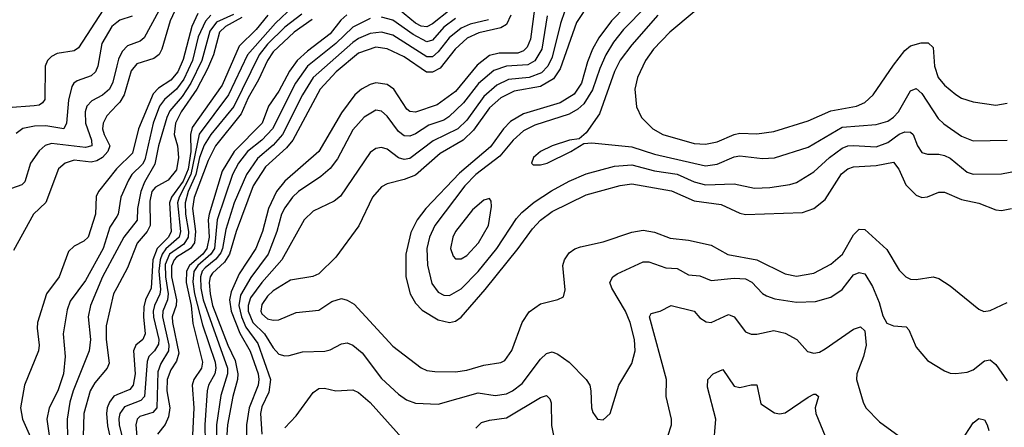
# Model space of a CAD drawing. Header units: inches. Extents: x 884549 to 1028252, y 526810 to 653624.
# Tile 938 of 1056: x 1009658 to 1013120, y 612002 to 613433. Entities that reach past the tile are written whole.
import ezdxf

# ---------------------------------------------------------------- set-up
doc = ezdxf.new("R2010")
doc.units = ezdxf.units.IN
doc.header["$MEASUREMENT"] = 0
doc.layers.add('B0601', color=7, linetype='Continuous')
doc.layers.add('B0611', color=7, linetype='Continuous')

msp = doc.modelspace()

# ---------------------------------------------------------------- linework, layer by layer
at = {"layer": 'B0601', "color": 5}
for points, elevation in [([(1010000, 613508.8), (1009970, 613487.4), (1009951.8, 613468.2), (1009865, 613335), (1009850, 613323.8), (1009790, 613315.3), (1009770, 613304.1), (1009756.3, 613290), (1009748.5, 613270), (1009746.9, 613153.1), (1009738.9, 613141.1), (1009726.3, 613133.7), (1009708.8, 613131.2), (1009616.2, 613123.8)], 2320), ([(1010000, 613424), (1009982.3, 613410), (1009947.3, 613350), (1009933.2, 613270), (1009924.5, 613250), (1009910, 613235.9), (1009860.8, 613219.2), (1009849, 613211), (1009841.7, 613198.3), (1009829.5, 613150.5), (1009823.3, 613070), (1009813, 613050), (1009750, 613060.4), (1009710, 613059.7), (1009670, 613050.9), (1009646, 613034)], 2340), ([(1010000, 613270.9), (1009986.2, 613213.8), (1009974.1, 613190), (1009950, 613168), (1009911.6, 613148.4), (1009895, 613130), (1009889.1, 613110), (1009889.8, 613070), (1009910.4, 613010), (1009912.4, 612990), (1009890, 612984.9), (1009770, 612998.5), (1009748.2, 612991.8), (1009726.7, 612973.3), (1009696.4, 612930), (1009676.1, 612863.9), (1009666.2, 612853.8), (1009630, 612840.2)], 2360), ([(1010000, 613133.3), (1009964.5, 613095.5), (1009951.5, 613070), (1009949.2, 613050), (1009955, 613030), (1009975.4, 612990), (1009968.3, 612970), (1009950, 612950), (1009930, 612937.8), (1009910, 612933.4), (1009850, 612940.6), (1009818.3, 612930), (1009795.1, 612910), (1009750, 612791.6), (1009706.5, 612750), (1009637.1, 612622.9)], 2380), ([(1010000, 612910.7), (1009999.3, 612910), (1009936, 612830), (1009927.5, 612812.5), (1009924.5, 612750), (1009899.1, 612670), (1009884.4, 612655.6), (1009850, 612637.9), (1009830, 612618.8), (1009796.7, 612530), (1009752.5, 612470), (1009721.5, 612370), (1009719.5, 612350), (1009726.8, 612290), (1009724.2, 612270), (1009675.2, 612150), (1009660.9, 612070), (1009668.4, 612030), (1009706.2, 611946.2)], 2420), ([(1010000, 612742.5), (1009975.2, 612704.8), (1009951.9, 612630), (1009890, 612517), (1009835.6, 612444.4), (1009825.2, 612414.8), (1009811.7, 612330), (1009818.1, 612250), (1009812.9, 612190), (1009792.8, 612130), (1009761.8, 612070), (1009754.2, 612030), (1009773.7, 611890)], 2440), ([(1010000, 612624.5), (1009950, 612530.5), (1009907, 612430), (1009899.6, 612390), (1009906.8, 612310), (1009903.1, 612270), (1009846.5, 612130), (1009834.9, 612090), (1009825.5, 612030), (1009827.1, 611890)], 2460), ([(1010000, 612491.3), (1009988.6, 612470), (1009962.2, 612357.8), (1009962.9, 612310), (1009973.2, 612226.9), (1009966.5, 612210), (1009922.1, 612157.9), (1009906.5, 612130), (1009884.3, 612050), (1009879.7, 611890)], 2480), ([(1010000, 612115.5), (1009989.1, 612110.9), (1009973.8, 612090), (1009966.4, 612070), (1009963.4, 612050), (1009966.9, 612006.9), (1009993.3, 611890), (1010000, 611868.3)], 2520)]:
    msp.add_lwpolyline(points, dxfattribs=dict(at, elevation=elevation))
at = {"layer": 'B0611', "color": 5}
for points, elevation in [([(1010199.1, 613560.9), (1010096.4, 613370), (1010081.4, 613358.6), (1010037.9, 613342.1), (1010018.2, 613321.8), (1010005.6, 613294.4), (1010000, 613270.9)], 2360), ([(1010226.1, 613513.9), (1010187.4, 613430), (1010158.3, 613330), (1010148.6, 613311.4), (1010130, 613296.9), (1010070, 613278.3), (1010050, 613253.7), (1010026.2, 613170), (1010010, 613143.9), (1010000, 613133.3)], 2380), ([(1010620.4, 613479.6), (1010558, 613421.9), (1010459, 613310), (1010392.7, 613170), (1010288.9, 613031.1), (1010260, 612890), (1010219.5, 612810), (1010213.7, 612790), (1010223.4, 612690), (1010219.4, 612670), (1010171.8, 612628.2), (1010158.8, 612610), (1010151.9, 612590), (1010147.9, 612550), (1010153.9, 612486.1), (1010151.2, 612468.8), (1010132.3, 612430), (1010127.8, 612410), (1010128.3, 612388.3), (1010147.1, 612310), (1010146.5, 612293.5), (1010132, 612270), (1010112, 612250), (1010106.6, 612233.4), (1010097.4, 612110), (1010083.8, 612096.2), (1010026.8, 612073.2), (1010010.7, 612050), (1010007.4, 612032.6), (1010008.7, 612010), (1010032.4, 611910)], 2540), ([(1011664.2, 613495.8), (1011615.8, 613424.2), (1011558.9, 613261.1), (1011534.7, 613225.3), (1011490, 613198.8), (1011397.1, 613182.9), (1011350, 613159.4), (1011310, 613124.3), (1011254.3, 613045.7), (1011217.1, 613010), (1011136.1, 612963.9), (1011050, 612887.9), (1011010, 612871.7), (1010950, 612857.2), (1010930, 612846.9), (1010898.9, 612810), (1010850.5, 612709.5), (1010770, 612599.7), (1010710, 612540.5), (1010688.9, 612531.1), (1010610, 612519.1), (1010550, 612481.1), (1010530, 612462.9), (1010510, 612432.7), (1010506.7, 612410), (1010510, 612400.7), (1010530, 612382.5), (1010550, 612377.5), (1010570, 612378.8), (1010630, 612405.5), (1010710, 612412.9), (1010756.1, 612443.9), (1010790, 612454.5), (1010810, 612448.8), (1010833.8, 612433.8), (1010970, 612286.4), (1011070.4, 612210.4), (1011090, 612201.6), (1011117.9, 612197.9), (1011190, 612196.2), (1011230, 612202.1), (1011290, 612220.4), (1011350, 612229.3), (1011363.5, 612236.5), (1011388.7, 612271.3), (1011424.9, 612370), (1011450, 612407.6), (1011490, 612435.3), (1011549.8, 612450.2), (1011570, 612460.5), (1011575.9, 612484.1), (1011568.3, 612570), (1011574.2, 612590), (1011590, 612614), (1011610, 612628.8), (1011630, 612636.2), (1011710, 612653.3), (1011810, 612687.6), (1011850, 612694.1), (1011890, 612687), (1011945.7, 612665.7), (1012010, 612659.2), (1012090, 612641.1), (1012148.6, 612608.6), (1012250.4, 612590.3), (1012350, 612541), (1012390, 612532.3), (1012450, 612543.6), (1012510, 612574.8), (1012551.2, 612610), (1012590, 612677.8), (1012610, 612698), (1012630, 612696), (1012706.8, 612626.8), (1012750, 612553.8), (1012773.4, 612530), (1012790, 612522.6), (1012810, 612520.5), (1012870, 612530.2), (1012890, 612524.2), (1012930, 612499.1), (1013030, 612416.9), (1013048.5, 612408.5), (1013070, 612412.1), (1013130, 612439.6)], 2780), ([(1011171.9, 613468.1), (1011110, 613418.5), (1011090, 613408.5), (1011070, 613411.3), (1011050, 613421.6), (1010970, 613486.6)], 2620), ([(1011790, 613481.5), (1011738.9, 613430), (1011694.8, 613370), (1011672.2, 613330), (1011654.4, 613285.6), (1011633.1, 613210), (1011607.9, 613172.1), (1011558.8, 613141.2), (1011430, 613103.1), (1011383.9, 613076.1), (1011358.8, 613050), (1011313.5, 612986.5), (1011205.1, 612894.9), (1011086.4, 612770), (1011055.6, 612730), (1011033.9, 612686.1), (1011016.1, 612610), (1011015.6, 612530), (1011031, 612470), (1011050, 612438.1), (1011073.6, 612413.6), (1011130, 612379), (1011170, 612370.1), (1011190, 612374.9), (1011210, 612389), (1011294.4, 612485.6), (1011410.7, 612629.3), (1011461.2, 612698.8), (1011490, 612729.7), (1011530, 612759.4), (1011650, 612818.4), (1011770, 612851.6), (1011810, 612857.5), (1011950, 612832.3), (1012030, 612797.3), (1012124.4, 612784.4), (1012190, 612753.6), (1012210, 612748.9), (1012410, 612756.6), (1012450, 612770.1), (1012490, 612801.4), (1012548, 612892), (1012570, 612910.1), (1012590, 612916.1), (1012670, 612921.3), (1012730, 612932.5), (1012748.9, 612908.9), (1012774, 612854), (1012810, 612817.2), (1012830, 612808.9), (1012850, 612810.8), (1012890, 612827.5), (1012910, 612828.2), (1012970, 612801.8), (1013030, 612789.6), (1013090, 612765.8), (1013110, 612762.8), (1013145.6, 612770)], 2820), ([(1011860.6, 613479.4), (1011780.8, 613399.2), (1011745.7, 613354.3), (1011718.7, 613310), (1011697.6, 613262.4), (1011672.7, 613187.3), (1011641.8, 613138.2), (1011620.6, 613119.4), (1011590, 613101.8), (1011470, 613062.8), (1011430, 613042.9), (1011393.8, 613010), (1011346.4, 612953.6), (1011262.4, 612890), (1011223.3, 612850), (1011118.1, 612710), (1011099, 612670), (1011089.7, 612630), (1011091.6, 612571.6), (1011107, 612507), (1011130, 612476.1), (1011150, 612466), (1011170, 612465.2), (1011210, 612488.2), (1011270, 612548.8), (1011335.6, 612630), (1011404.6, 612735.4), (1011423.5, 612756.5), (1011467.7, 612792.3), (1011527.7, 612832.3), (1011590, 612866.7), (1011650, 612892), (1011750, 612919.2), (1011810, 612924), (1011890, 612902.7), (1011970, 612891.4), (1012030, 612863.6), (1012070, 612853.2), (1012170, 612856.5), (1012242.1, 612842.1), (1012296, 612844), (1012365.9, 612854.1), (1012390, 612862), (1012450, 612898.6), (1012506, 612950), (1012550, 612982.3), (1012570, 612990.1), (1012590, 612991.6), (1012670, 612986.6), (1012710, 613001.9), (1012750, 613031), (1012770, 613039.9), (1012790, 613038.6), (1012800.1, 613030), (1012815, 612990), (1012830, 612966.9), (1012850, 612960.6), (1012890, 612961.5), (1012910, 612957), (1012930, 612947), (1012990, 612897.5), (1013010, 612891.2), (1013110, 612892.5), (1013190, 612906.8)], 2840), ([(1010285.1, 613454.9), (1010263.9, 613410), (1010233.4, 613293.4), (1010213.8, 613250), (1010190, 613220.7), (1010146.9, 613193.1), (1010127.4, 613172.6), (1010075.8, 613050), (1010055.2, 612964.8), (1010000, 612910.7)], 2420), ([(1010410, 613452.2), (1010350, 613424.7), (1010327.2, 613392.8), (1010298.3, 613290), (1010260.4, 613210), (1010230, 613163.3), (1010186.7, 613113.3), (1010175.6, 613090), (1010146.2, 612990), (1010134.1, 612925.9), (1010097.2, 612862.8), (1010084.7, 612830), (1010072.4, 612770), (1010070.9, 612729.1), (1010024.2, 612670), (1010000, 612624.5)], 2460), ([(1010330.7, 613450), (1010311.9, 613428.1), (1010286.3, 613373.7), (1010265.4, 613290), (1010235, 613225), (1010210, 613190), (1010167.1, 613152.9), (1010150, 613129.5), (1010128.1, 613070), (1010098.3, 612941.7), (1010090, 612926.2), (1010052.1, 612890), (1010040.5, 612870), (1010014.2, 612810), (1010004.9, 612750), (1010000, 612742.5)], 2440), ([(1010530.9, 613449.1), (1010490, 613399.5), (1010430, 613340.3), (1010370, 613203.6), (1010264.9, 613055.1), (1010258.4, 613030), (1010259.5, 612970), (1010251, 612909), (1010233.5, 612866.5), (1010192.6, 612810), (1010184.7, 612790), (1010191.5, 612690), (1010181, 612670), (1010141.5, 612630), (1010126.6, 612590), (1010120.8, 612490), (1010100.8, 612450), (1010094.6, 612425.4), (1010093.3, 612390), (1010099.8, 612330), (1010091, 612310), (1010066.3, 612290), (1010058.7, 612270), (1010064.3, 612190), (1010057.2, 612150), (1010045.3, 612134.7), (1010000, 612115.5)], 2520), ([(1010054.4, 613445.6), (1010010, 613431.8), (1010000, 613424)], 2340), ([(1010438.8, 613441.2), (1010381.6, 613410), (1010361, 613390), (1010339.2, 613310), (1010318.9, 613261.1), (1010281.4, 613190), (1010226.6, 613110), (1010206.7, 613070), (1010201.4, 613030), (1010212.9, 612990), (1010216.2, 612950), (1010210, 612906.7), (1010180.6, 612870), (1010135.3, 612844.7), (1010123.4, 612830), (1010116, 612796), (1010117.4, 612710), (1010107, 612690), (1010071.3, 612648.7), (1010037.9, 612562.1), (1010000, 612491.3)], 2480), ([(1010650, 613453.4), (1010590, 613407.1), (1010530, 613347.2), (1010500.4, 613310), (1010411.3, 613128.7), (1010330, 613029.9), (1010306.7, 612993.3), (1010290, 612949.4), (1010277.4, 612890), (1010250.7, 612830), (1010240.6, 612790), (1010240.9, 612750), (1010251.8, 612690), (1010250.8, 612669.2), (1010235.5, 612644.5), (1010185.3, 612610), (1010170, 612573.4), (1010170.6, 612530), (1010180.3, 612470), (1010178.6, 612450), (1010162, 612410), (1010160.3, 612390), (1010182.2, 612290), (1010181.6, 612270), (1010154.1, 612226), (1010144, 612196), (1010140.2, 612070), (1010125.9, 612054.1), (1010080.8, 612039.2), (1010071, 612030), (1010066.5, 612010), (1010069.8, 611969.8)], 2560), ([(1010808.9, 613451.1), (1010787.9, 613432.1), (1010750, 613384.3), (1010670, 613323.4), (1010634.4, 613290), (1010606.8, 613253.2), (1010570, 613182.1), (1010533.4, 613130), (1010511.3, 613070), (1010412.1, 612970), (1010370, 612901.7), (1010324.1, 612750), (1010320.9, 612730), (1010324, 612670), (1010316.5, 612630), (1010302, 612610), (1010255.8, 612570), (1010244.8, 612550), (1010243.1, 612510), (1010261.4, 612430), (1010266.7, 612366.7), (1010301.1, 612230), (1010297.6, 612210), (1010270.4, 612170), (1010264.8, 612150), (1010270.9, 612070), (1010266.4, 611973.6)], 2620), ([(1011385.1, 613450), (1011370, 613416.8), (1011350, 613404.9), (1011272.5, 613387.5), (1011231.3, 613368.7), (1011188.9, 613330), (1011136.6, 613263.4), (1011110, 613249), (1011089.2, 613249.2), (1011010, 613303.2), (1010950, 613331.6), (1010910, 613336.7), (1010850, 613316.4), (1010771.3, 613250), (1010714.2, 613190), (1010619.1, 613010), (1010596.6, 612983.4), (1010522.9, 612917.1), (1010479, 612850), (1010419.8, 612690), (1010396.4, 612610), (1010378.1, 612581.9), (1010336.5, 612543.5), (1010328.5, 612530), (1010325.1, 612510), (1010327.6, 612470), (1010336.8, 612430), (1010390.2, 612290), (1010415.9, 612235.9), (1010425.3, 612190), (1010424.5, 612170), (1010408, 612110), (1010389.5, 612010), (1010381, 611890)], 2680), ([(1011468.9, 613471.1), (1011454.8, 613365.2), (1011443, 613337), (1011430, 613324.1), (1011410, 613316.5), (1011344.6, 613315.4), (1011310, 613307.5), (1011266.7, 613273.3), (1011190, 613181.1), (1011125.7, 613134.3), (1011050, 613109.2), (1011030, 613111.4), (1011019.7, 613119.7), (1010974.1, 613190), (1010950, 613205.9), (1010910, 613211.3), (1010890, 613206.4), (1010860.4, 613190), (1010837.2, 613170), (1010790, 613105.8), (1010709.8, 612970.2), (1010590, 612865.8), (1010561.1, 612830), (1010532.6, 612770), (1010511.7, 612690), (1010489.1, 612630), (1010430, 612541.3), (1010402.1, 612477.9), (1010396.6, 612450), (1010402.2, 612410), (1010432.8, 612332.8), (1010468.9, 612268.9), (1010496.5, 612190), (1010499.1, 612170), (1010496.8, 612150), (1010465, 612070), (1010456, 612010), (1010456.5, 611910)], 2720), ([(1011512.9, 613447.1), (1011493.8, 613330), (1011470, 613288.7), (1011445.2, 613274.8), (1011370, 613270), (1011324.9, 613255.1), (1011270.9, 613209.1), (1011219, 613141), (1011167.6, 613092.4), (1011150, 613080.7), (1011096.7, 613063.3), (1011050, 613032.2), (1011030, 613024.3), (1011010, 613026.1), (1010990, 613040.9), (1010950, 613094.9), (1010930, 613112), (1010910, 613115.2), (1010870, 613091.2), (1010830, 613046.4), (1010775.4, 612944.6), (1010750, 612910.5), (1010717.6, 612882.3), (1010639, 612830), (1010617.6, 612810), (1010590, 612773.1), (1010578.3, 612750), (1010563, 612690), (1010531.7, 612610), (1010471.6, 612528.4), (1010434.5, 612465.5), (1010428.6, 612430), (1010438.4, 612390), (1010453.7, 612353.8), (1010495.9, 612295.9), (1010540.3, 612170), (1010534.4, 612125.6), (1010510, 612074), (1010505.5, 612050), (1010510, 611978)], 2740), ([(1011575.1, 613464.9), (1011559.5, 613420.5), (1011530, 613301.6), (1011514.9, 613270), (1011493.3, 613246.7), (1011450, 613230.2), (1011376.8, 613223.2), (1011336.3, 613203.7), (1011290, 613163.2), (1011230, 613081.1), (1011199, 613050), (1011111.7, 613008.2), (1011030, 612945.6), (1011010, 612942.2), (1010990, 612948.2), (1010950, 612978.2), (1010930, 612985), (1010910, 612981.6), (1010890, 612967.3), (1010786, 612814), (1010763.7, 612796.3), (1010690, 612761.3), (1010658.2, 612730), (1010579.6, 612590), (1010510, 612510.3), (1010470, 612456.5), (1010461.5, 612430), (1010462.2, 612410), (1010477.7, 612370), (1010519.1, 612330), (1010550, 612280.4), (1010570, 612259.1), (1010590, 612253.1), (1010606.1, 612253.9), (1010652.9, 612267), (1010730.9, 612269.1), (1010750, 612273.6), (1010790, 612295), (1010810, 612298.3), (1010830, 612290.1), (1010862.8, 612262.8), (1010930, 612172.8), (1010990, 612117.8), (1011017.8, 612097.8), (1011050, 612085.9), (1011130, 612083.2), (1011270, 612123.1), (1011330, 612113.7), (1011370, 612119.7), (1011391.2, 612130), (1011424.5, 612155.5), (1011490, 612240.9), (1011510, 612260.6), (1011530, 612266.4), (1011550, 612259.1), (1011590, 612230.1), (1011650.2, 612170), (1011662.4, 612150), (1011666.9, 612130), (1011668.9, 612070), (1011673.8, 612053.8), (1011690, 612030.7), (1011710, 612028.2), (1011734.7, 612050), (1011764.4, 612150), (1011810, 612226), (1011822, 612270), (1011820.4, 612310), (1011804.7, 612370), (1011788.3, 612410), (1011739.9, 612490), (1011733.2, 612510), (1011744.2, 612530), (1011759.5, 612540.5), (1011850, 612582.4), (1011870, 612583.4), (1011930, 612561.7), (1011970, 612559.5), (1012010, 612537.5), (1012050, 612534.1), (1012090, 612516.8), (1012170, 612525), (1012210, 612523.3), (1012232.1, 612512.1), (1012270, 612471.7), (1012283.6, 612463.5), (1012313.2, 612453.2), (1012390, 612441.6), (1012456.2, 612443.8), (1012510, 612459.2), (1012550, 612485.5), (1012590, 612537.3), (1012610, 612545.1), (1012630, 612540.8), (1012656.7, 612496.7), (1012680.6, 612440.6), (1012692.7, 612392.7), (1012707.6, 612367.6), (1012730, 612358.2), (1012775.1, 612355.1), (1012784.1, 612344.1), (1012810, 612283.1), (1012850, 612235.8), (1012910, 612200.4), (1012930, 612192.2), (1012950, 612190.3), (1012990, 612195.6), (1013010, 612204), (1013050, 612235.4), (1013070, 612238.8), (1013090, 612222), (1013130, 612165.2)], 2760), ([(1011190, 613438), (1011150, 613407.5), (1011110, 613361.4), (1011090, 613355.2), (1011041.2, 613381.3), (1010970, 613432.3), (1010930, 613442.8)], 2640), ([(1011902.4, 613450), (1011810, 613344.9), (1011770, 613291), (1011750, 613251.9), (1011697, 613103), (1011650, 613035.8), (1011624.8, 613015.2), (1011591.3, 613010), (1011530, 612990.7), (1011490, 612970.9), (1011465.3, 612950), (1011457.3, 612930), (1011463.9, 612923.9), (1011490, 612923.1), (1011512.3, 612930), (1011596.2, 612970), (1011641.7, 612998.3), (1011670, 613000.8), (1011810, 612986.4), (1011890, 612961.4), (1012070, 612920.6), (1012110, 612926.1), (1012170, 612951.8), (1012190, 612955.4), (1012270, 612945.4), (1012312.1, 612947.9), (1012430, 612985.4), (1012550, 613056.1), (1012670, 613065.3), (1012710, 613077.6), (1012730, 613090.8), (1012747.6, 613110), (1012790, 613183.6), (1012810, 613192.4), (1012830, 613174), (1012887, 613087), (1012907.3, 613067.3), (1012970, 613024.2), (1013010, 613008.5), (1013130.1, 613010.1)], 2860), ([(1012030, 613460.6), (1011944.5, 613390), (1011886.9, 613330), (1011858.3, 613290), (1011830.2, 613230), (1011820.9, 613190), (1011826.9, 613126.9), (1011844.2, 613090), (1011884.5, 613050), (1011919.6, 613030), (1012030, 612998.2), (1012070, 612996.1), (1012110, 613004.5), (1012170, 613030.8), (1012190, 613034.4), (1012250, 613032.5), (1012310, 613041.3), (1012430, 613078.1), (1012510, 613113.1), (1012600.7, 613130), (1012630, 613142.1), (1012659.2, 613170), (1012730, 613274.3), (1012770, 613325.1), (1012790, 613341.9), (1012827.4, 613352.6), (1012851.8, 613351.8), (1012870, 613336.1), (1012874.5, 613270), (1012888.1, 613230), (1012910, 613203.5), (1012950, 613171), (1012970, 613158), (1013010, 613144.6), (1013090, 613133.6), (1013130, 613140.5)], 2880), ([(1010686.3, 613433.7), (1010623.6, 613390), (1010550, 613321), (1010529.2, 613290), (1010498.2, 613221.8), (1010461.4, 613158.6), (1010437.5, 613102.5), (1010346.6, 612990), (1010320.9, 612939.1), (1010271.4, 612808.6), (1010266.4, 612770), (1010276.4, 612690), (1010273.1, 612650), (1010258.8, 612630), (1010210, 612599.7), (1010201, 612590), (1010192, 612568), (1010191.8, 612530), (1010209.3, 612450), (1010208.2, 612430), (1010195, 612390), (1010195.5, 612370), (1010217.9, 612262.1), (1010210, 612233.6), (1010190, 612203.8), (1010176.8, 612170), (1010176.1, 612130), (1010186, 612070), (1010181.5, 612038.5), (1010170, 612011.1), (1010142.6, 611977.4)], 2580), ([(1010890, 613438.3), (1010830, 613407.7), (1010770, 613349.7), (1010670.3, 613269.7), (1010628.5, 613210), (1010547.1, 613050), (1010510.1, 613010), (1010458.8, 612970), (1010427.9, 612930), (1010406.5, 612890), (1010353.2, 612730), (1010343, 612630), (1010330.7, 612610), (1010284.7, 612570), (1010270.9, 612549.1), (1010267.4, 612512.6), (1010273.1, 612470), (1010301.2, 612361.2), (1010345.3, 612230), (1010348.3, 612210), (1010344.3, 612190), (1010321.8, 612150), (1010317.5, 612130), (1010309.2, 612010.7), (1010310, 611950)], 2640), ([(1011306.5, 613433.5), (1011242.2, 613417.8), (1011210, 613404.3), (1011168.1, 613370), (1011130, 613320.8), (1011110, 613302.8), (1011090, 613303.4), (1010970, 613379.5), (1010930, 613389.7), (1010890, 613385), (1010850, 613367.9), (1010830, 613353.8), (1010690.1, 613230), (1010652.6, 613170), (1010582, 613030), (1010550, 612993), (1010494.2, 612945.8), (1010455.4, 612890), (1010411.9, 612790), (1010382.9, 612697.1), (1010371.5, 612630), (1010365.1, 612614.9), (1010347.9, 612592.1), (1010310, 612562.2), (1010300.1, 612550), (1010294.1, 612530), (1010294.8, 612490), (1010303.5, 612450), (1010388.9, 612210), (1010389.4, 612190), (1010366.1, 612113.9), (1010350.7, 612010), (1010350.2, 611950)], 2660), ([(1011936.9, 611970), (1011949.7, 612010), (1011949.7, 612030), (1011931.7, 612110), (1011931.9, 612170), (1011872.7, 612390), (1011878.5, 612401.5), (1011910, 612410.2), (1011949.3, 612430), (1012030, 612410.2), (1012050, 612385.8), (1012072.3, 612372.3), (1012090, 612370.1), (1012150, 612398), (1012156.1, 612396.1), (1012170, 612390.1), (1012210, 612336.8), (1012230, 612328.8), (1012250, 612328.8), (1012310, 612341.7), (1012350, 612332.8), (1012390.1, 612310.1), (1012427.6, 612267.6), (1012450, 612261.8), (1012470, 612266.2), (1012490, 612277.1), (1012590, 612346.7), (1012614.6, 612354.6), (1012630, 612341.1), (1012634.4, 612290), (1012625.1, 612250), (1012602.1, 612190), (1012600.9, 612170), (1012623.8, 612090), (1012633.6, 612070), (1012680.9, 612020.9), (1012750, 611971.1)], 2740), ([(1012097.4, 611930), (1012105.8, 612030), (1012076.8, 612143.2), (1012078.2, 612170), (1012096.9, 612190), (1012130, 612205.3), (1012170, 612146.7), (1012190, 612141.3), (1012230, 612151), (1012250, 612150.3), (1012264.3, 612084.3), (1012312.4, 612052.4), (1012330, 612049), (1012350, 612052.2), (1012430, 612108.1), (1012450, 612118.2), (1012457.5, 612117.5), (1012466.4, 612110), (1012455.4, 612070), (1012456.9, 612050), (1012490.7, 611970.7)], 2720), ([(1010590, 612000.2), (1010630, 612041.5), (1010690, 612123.8), (1010710, 612137.7), (1010730, 612138.6), (1010770, 612130.2), (1010830, 612132.8), (1010850, 612123.8), (1010890, 612088.7), (1011012.9, 611952.9)], 2740), ([(1011261.7, 611998.3), (1011282, 612018), (1011310, 612027), (1011370, 612034.7), (1011490, 612106.9), (1011510, 612113.8), (1011521.8, 612101.9), (1011527.5, 612087.5), (1011528.2, 612008.2), (1011540.1, 611950)], 2740), ([(1012970, 611954.3), (1013010, 612017.7), (1013030, 612032.3), (1013050, 612027.4), (1013060.2, 612010), (1013065.1, 611990)], 2740)]:
    msp.add_lwpolyline(points, dxfattribs=dict(at, elevation=elevation))
at = {"layer": 'B0611', "color": 5, "elevation": 2860}
msp.add_lwpolyline([(1011310, 612806), (1011290, 612799.7), (1011250, 612766), (1011190.2, 612690), (1011180.7, 612670), (1011172.8, 612630), (1011182.3, 612602.3), (1011190, 612593.4), (1011210, 612593.2), (1011230, 612605.3), (1011271.9, 612650), (1011306.5, 612710), (1011317.2, 612777.2), (1011315.8, 612795.8)], close=True, dxfattribs=at)

doc.saveas('drawing.dxf')
